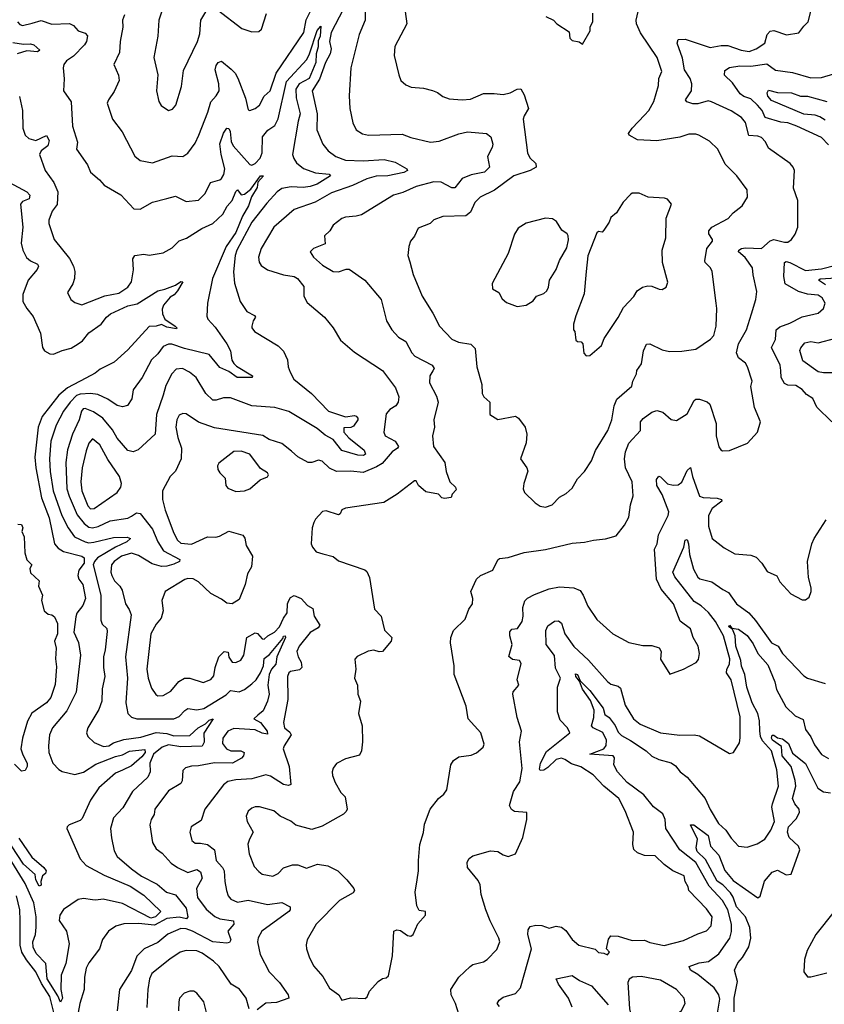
# Model space of a CAD drawing. Extents: x 1268547 to 1425625, y 515768 to 616754.
# Tile 419 of 507: x 1364744 to 1369290, y 593561 to 599128. Entities that reach past the tile are written whole.
import ezdxf

# ---------------------------------------------------------------- set-up
doc = ezdxf.new("R2010")
doc.units = 0

msp = doc.modelspace()

# ---------------------------------------------------------------- linework, layer by layer
at = {"layer": '0CON10XD'}
for points in [[(1366606.6, 598696.6), (1366609.4, 598625), (1366625.6, 598545), (1366646, 598505), (1366682, 598482), (1366715, 598475.6), (1366905, 598480), (1366955, 598460.9), (1367065, 598435.6), (1367115, 598440.4), (1367225, 598482.9), (1367275, 598494.5), (1367382.5, 598485), (1367405.3, 598465.3), (1367416.7, 598423.3), (1367413.8, 598405), (1367387.9, 598355), (1367398.5, 598295), (1367370.8, 598265), (1367295, 598250), (1367245, 598229.6), (1367203.1, 598176.9), (1367185, 598177.7), (1367125, 598209.6), (1367085, 598210.9), (1366985, 598184.5), (1366909.8, 598150.2), (1366856.2, 598135), (1366675, 598024.6), (1366645, 598016.2), (1366585, 598011.5), (1366565, 598003.3), (1366514.6, 597965.4), (1366496.7, 597933.3), (1366466.7, 597905), (1366470, 597860), (1366405, 597834.4), (1366384.6, 597815), (1366404, 597785), (1366455, 597740.8), (1366515, 597704.4), (1366545, 597702.5), (1366588.3, 597718.3), (1366605, 597717.5), (1366695, 597654.3), (1366785.8, 597545.8), (1366816.7, 597425), (1366847.1, 597375), (1366885, 597332), (1366925, 597307.5), (1366958.9, 597245), (1366976.7, 597225), (1367074.5, 597175), (1367086, 597155), (1367078.3, 597141.7), (1367062.2, 597115), (1367059.4, 597075), (1367098.9, 596998.9), (1367107.8, 596965), (1367084.2, 596865.8), (1367087.1, 596825), (1367077.1, 596775), (1367081.9, 596715), (1367146, 596625), (1367153.9, 596573.9), (1367174.3, 596514.3), (1367206.7, 596485), (1367210.7, 596469.3), (1367187.5, 596445), (1367183, 596427), (1367145, 596420.6), (1367130, 596425), (1367110, 596445), (1367038.1, 596458.1), (1366997.5, 596495), (1366985, 596520), (1366975, 596520), (1366877.5, 596445), (1366800.9, 596399.1), (1366585, 596366.9), (1366565, 596356.2), (1366555, 596333.3), (1366545, 596329.2), (1366475, 596350.5), (1366455, 596347.1), (1366415, 596303.3), (1366405.8, 596285), (1366396.9, 596255), (1366390.8, 596165), (1366398, 596145), (1366419.7, 596119.7), (1366457.4, 596107.4), (1366515, 596092.9), (1366545, 596068.6), (1366695, 596016.7), (1366705, 596007.5), (1366720.8, 595975), (1366749.2, 595795), (1366785.7, 595755.7), (1366805, 595676.2), (1366847.5, 595635), (1366842.5, 595615), (1366795, 595556.2), (1366775, 595554), (1366745, 595564.2), (1366712.5, 595557.5), (1366651.7, 595528.3), (1366638.3, 595511.7), (1366643.8, 595455), (1366636, 595405), (1366652.5, 595365), (1366654.2, 595315), (1366670, 595275), (1366658, 595205), (1366679.2, 595135), (1366682, 595045), (1366676.1, 594993.9), (1366665, 594970), (1366585, 594948), (1366535, 594922), (1366515, 594896.7), (1366509.2, 594875), (1366510.8, 594855), (1366527.5, 594815), (1366559.5, 594759.5), (1366583.8, 594735), (1366594, 594665), (1366589.5, 594650.5), (1366574.2, 594635.8), (1366452.4, 594567.6), (1366395, 594550), (1366305, 594573.8), (1366275.9, 594595.9), (1366215, 594624), (1366180, 594655), (1366098.3, 594678.3), (1366075, 594678.1), (1366055, 594670), (1366035, 594653.8), (1366022.9, 594625), (1366028.6, 594595), (1366064.2, 594535), (1366041.9, 594495), (1366033.6, 594466.4), (1366041.2, 594411.2), (1366069.8, 594339.8), (1366095, 594311.4), (1366115, 594297.1), (1366175, 594285.6), (1366205, 594301.1), (1366235, 594332.2), (1366285, 594350.5), (1366315, 594350), (1366365, 594330), (1366426.1, 594353.9), (1366485, 594344.6), (1366542.2, 594315), (1366593.1, 594265), (1366632.5, 594215), (1366635.9, 594204.1), (1366628.8, 594191.2), (1366551.7, 594148.3), (1366419.4, 594015), (1366368.1, 593925), (1366362.6, 593897.4), (1366365.6, 593874.4), (1366379.1, 593829.1), (1366405, 593779.2), (1366457.5, 593717.5), (1366495, 593651.8), (1366548, 593615), (1366564.2, 593584.2), (1366615, 593596.9), (1366696.1, 593593.9), (1366707, 593603), (1366720, 593635), (1366770.3, 593689.7), (1366795, 593706.2), (1366815, 593710), (1366827.7, 593722.3), (1366851.4, 593835), (1366857.5, 593975), (1366875, 593982), (1366895, 593978.9), (1366935, 593950.6), (1366955, 593945.8), (1366966.9, 593955), (1366993.6, 594016.4), (1367036.7, 594065), (1367036.4, 594086.4), (1367001.7, 594091.7), (1366987.3, 594117.3), (1366979.2, 594195), (1366989.2, 594265), (1366998.1, 594315), (1366997.1, 594375), (1367005.7, 594464.3), (1367025, 594532.5), (1367031.1, 594578.9), (1367064, 594665), (1367110, 594725), (1367141.2, 594748.8), (1367156.8, 594773.2), (1367180, 594915), (1367195, 594938.8), (1367225, 594960), (1367295, 594968.8), (1367325, 594982), (1367362, 595015), (1367368.9, 595031.1), (1367348.9, 595095), (1367278.6, 595175), (1367266.4, 595246.4), (1367199.2, 595425), (1367198.8, 595475), (1367178.1, 595605), (1367180.6, 595635), (1367195.7, 595674.3), (1367260.8, 595739.2), (1367281.1, 595795), (1367303.1, 595825), (1367304.5, 595854.5), (1367294.1, 595895.9), (1367326, 595964), (1367347.5, 595985), (1367416.7, 596015), (1367445.8, 596074.2), (1367455, 596080.8), (1367505, 596086.5), (1367595, 596114.7), (1367715, 596132.5), (1367865, 596168.5), (1367935, 596173.1), (1367985.8, 596185.8), (1368055, 596192), (1368115, 596210), (1368160.7, 596269.3), (1368185.4, 596314.6), (1368195.8, 596385.8), (1368210.5, 596435), (1368204.7, 596515), (1368166.8, 596595), (1368162.3, 596645), (1368166.7, 596685), (1368185, 596733.1), (1368252.2, 596805), (1368252.2, 596855), (1368267.6, 596872.4), (1368315, 596909.5), (1368345, 596918.6), (1368378.6, 596908.6), (1368425, 596868), (1368455, 596861.2), (1368515, 596898.6), (1368555, 596974.3), (1368565, 596982.5), (1368585, 596982.9), (1368627.9, 596967.9), (1368643.6, 596953.6), (1368679.1, 596845), (1368679.5, 596775), (1368695, 596712.5), (1368705, 596696.7), (1368715, 596691.2), (1368755, 596692), (1368855.9, 596734.1), (1368912.5, 596795), (1368930, 596855), (1368896.7, 596935), (1368875.9, 597054.1), (1368882, 597085), (1368856.4, 597165), (1368845, 597185.6), (1368806, 597216), (1368793.9, 597245), (1368806.2, 597295), (1368850.5, 597375), (1368878.5, 597465), (1368904.4, 597545), (1368909.4, 597590.6), (1368887.8, 597685), (1368885.6, 597725), (1368843.3, 597783.2), (1368806.2, 597815), (1368806.7, 597825), (1368822.5, 597835), (1368845, 597838.5), (1368935, 597834.8), (1368985, 597877.1), (1369005, 597884.6), (1369065, 597869.6), (1369085, 597870.6), (1369104.2, 597885), (1369125.4, 597914.6), (1369140, 597955), (1369140.5, 598105), (1369115.6, 598175), (1369121.1, 598275), (1369114.4, 598295), (1369097.5, 598315), (1368975, 598400.8), (1368957.9, 598437.9), (1368935, 598462.3), (1368915, 598469.7), (1368863.8, 598473.8), (1368845, 598546), (1368823.1, 598575), (1368765, 598612.1), (1368652.7, 598662.7), (1368635, 598669.6), (1368575, 598652.8), (1368548.3, 598651.7), (1368514.2, 598664.2), (1368506.8, 598675), (1368539.1, 598725), (1368542.8, 598765), (1368533.2, 598795), (1368499.6, 598845), (1368489.5, 598909.5), (1368459.4, 598995), (1368463.8, 599015), (1368505, 599018.2), (1368645, 598971.5), (1368707.4, 598982.6), (1368745, 598981.8), (1368820, 598955), (1368865, 598947.9), (1368905, 598963.3), (1368954.4, 598995), (1368968.2, 599045), (1368985, 599063.5), (1369006, 599066), (1369076.9, 599043.1), (1369147, 599053), (1369175, 599092), (1369200, 599115), (1369229.6, 599235)], [(1365336.2, 599155), (1365325.4, 599125), (1365326.8, 599085), (1365312.5, 599005), (1365308, 598942), (1365275.8, 598875), (1365301.9, 598815), (1365305.6, 598785), (1365278.3, 598721.7), (1365245.6, 598675), (1365239.2, 598655), (1365269.4, 598565), (1365323.1, 598493.1), (1365395, 598356), (1365425, 598331.4), (1365495, 598319.4), (1365605, 598358.6), (1365665, 598354.3), (1365695, 598374), (1365735, 598430), (1365756.5, 598475), (1365807.9, 598605), (1365825, 598664.2), (1365855, 598696.7), (1365870.3, 598725), (1365869.7, 598765), (1365848.5, 598845), (1365855, 598868), (1365865, 598885.8), (1365885, 598894.2), (1365938.6, 598848.6), (1365961.8, 598825), (1365976.5, 598796.5), (1366020.8, 598685), (1366035, 598618.8), (1366045, 598614.4), (1366073.8, 598625), (1366099.2, 598645), (1366125.4, 598694.6), (1366158.5, 598725), (1366194, 598825), (1366348.9, 599055), (1366363.4, 599126.6), (1366385, 599171.4)], [(1366571.5, 599185), (1366503.2, 599055), (1366494.8, 599005), (1366503.4, 598963.4), (1366498.9, 598935), (1366472.3, 598885), (1366437.9, 598792.1), (1366396.7, 598725), (1366425.5, 598595), (1366423.6, 598505), (1366456.7, 598425), (1366486.5, 598386.5), (1366530.8, 598355), (1366585, 598333.2), (1366685, 598329.4), (1366802.8, 598337.2), (1366865, 598322.2), (1366931.2, 598285), (1366935, 598274.3), (1366915, 598264), (1366825, 598245.7), (1366757.5, 598242.5), (1366705, 598228.6), (1366625, 598191.3), (1366505, 598148.7), (1366413.8, 598096.2), (1366295, 598055.4), (1366180.4, 597955), (1366109.1, 597835), (1366094.4, 597785), (1366097.4, 597757.4), (1366108.3, 597738.3), (1366145, 597713.5), (1366235, 597685.6), (1366295, 597676), (1366313.9, 597663.9), (1366350, 597620), (1366350, 597565), (1366368.1, 597528.1), (1366466.7, 597446.7), (1366515, 597386.2), (1366556.4, 597316.4), (1366635, 597248), (1366795, 597144.5), (1366867, 597047), (1366885.7, 596995), (1366883.3, 596965), (1366870, 596945), (1366835, 596924.3), (1366815, 596900), (1366801.2, 596795), (1366808.6, 596775), (1366865, 596744.6), (1366885.3, 596715), (1366879.6, 596705), (1366849.3, 596685), (1366792.1, 596617.9), (1366761.1, 596598.9), (1366685, 596568.7), (1366614.6, 596575.4), (1366535, 596573.1), (1366495, 596591.8), (1366452.6, 596632.6), (1366432.1, 596637.9), (1366395, 596624.4), (1366375, 596624.5), (1366315, 596656.9), (1366279.2, 596689.2), (1366225, 596732.2), (1366154, 596755), (1366117.5, 596777.5), (1365845, 596819.5), (1365755, 596852.7), (1365685, 596900), (1365665, 596901.9), (1365645, 596891.4), (1365631.8, 596865), (1365627.3, 596825), (1365638.5, 596765), (1365658.2, 596705), (1365656.5, 596645), (1365624.2, 596575), (1365594.4, 596545), (1365551.9, 596465), (1365550.4, 596415), (1365565.3, 596355.3), (1365614.6, 596225), (1365635, 596184.3), (1365655, 596167.5), (1365715, 596161.8), (1365805, 596203.8), (1365852.1, 596202.1), (1365873, 596207), (1365925, 596236.9), (1366004.1, 596214.1), (1366015.7, 596195.7), (1366022.9, 596155), (1366059.2, 596095), (1366053.1, 596035), (1366030.8, 595995), (1366018, 595935), (1365985, 595850), (1365944.5, 595825.5), (1365915, 595828.2), (1365885, 595852.2), (1365825, 595883.1), (1365755, 595948.9), (1365725, 595967.5), (1365695, 595968.5), (1365677.6, 595962.4), (1365565.7, 595895), (1365547.5, 595845), (1365553.9, 595786.1), (1365544.4, 595745), (1365515, 595710), (1365484.6, 595655), (1365461.6, 595455), (1365469.7, 595405), (1365488.9, 595348.9), (1365513, 595313), (1365525.5, 595305.5), (1365555, 595306.5), (1365598.4, 595331.6), (1365643.8, 595386.2), (1365675, 595405.6), (1365705, 595405.5), (1365780.6, 595380.6), (1365825, 595397.5), (1365841.9, 595418.1), (1365848.7, 595465), (1365869.8, 595525), (1365898.9, 595555), (1365921.5, 595551.5), (1365925, 595524.4), (1365945, 595494.7), (1365965, 595492.7), (1365992.9, 595507.1), (1366011.2, 595535), (1366028.1, 595635), (1366075, 595660.7), (1366087.3, 595657.3), (1366115, 595627.8), (1366125, 595625.4), (1366146.9, 595645), (1366184.5, 595665), (1366211.5, 595695), (1366233.8, 595745), (1366255.5, 595775), (1366256.9, 595825), (1366264.3, 595845), (1366275, 595862), (1366295, 595872), (1366335, 595855.7), (1366370.8, 595815), (1366399.6, 595799.6), (1366407.3, 595755), (1366440, 595705), (1366429.8, 595690.2), (1366385, 595662.9), (1366323.3, 595585), (1366309.5, 595555), (1366318.2, 595525), (1366334.7, 595494.7), (1366337.8, 595465), (1366325, 595452.1), (1366275, 595442.5), (1366265.5, 595435), (1366257.9, 595415), (1366260, 595285), (1366234.4, 595155), (1366240, 595125), (1366270, 595100), (1366278.8, 595085), (1366237.6, 595022.4), (1366233.6, 595006.4), (1366266.2, 594905), (1366275.5, 594804.5), (1366262.2, 594797.8), (1366235, 594802.9), (1366160.6, 594850.6), (1366135, 594858.1), (1366055, 594835.3), (1365965, 594830.4), (1365919.5, 594820.5), (1365895, 594801.9), (1365790, 594665), (1365770.2, 594599.8), (1365713.5, 594565), (1365705.5, 594535), (1365717.6, 594487.6), (1365735, 594471.4), (1365765, 594472.5), (1365805, 594465.5), (1365844.7, 594434.7), (1365853.7, 594373.7), (1365890, 594335), (1365900, 594315), (1365903.1, 594255), (1365913.1, 594205), (1365921.4, 594175), (1365937.1, 594155), (1365975, 594138.9), (1366035, 594150), (1366144.2, 594125.8), (1366225, 594136.4), (1366272.9, 594112.9), (1366271.9, 594095), (1366264.4, 594085), (1366111.9, 593975), (1366092.2, 593937.8), (1366088.5, 593915), (1366102.5, 593842.5), (1366154.1, 593744.1), (1366212.5, 593685), (1366261.4, 593615), (1366264, 593595), (1366195, 593570.4), (1366135, 593566.7), (1366085, 593529.4)], [(1365556.4, 599203.6), (1365530, 599125), (1365525.5, 599035), (1365502.5, 598915), (1365525.6, 598815.6), (1365516.9, 598725), (1365530.8, 598665), (1365543.4, 598643.4), (1365585, 598614.4), (1365608.3, 598621.7), (1365625.7, 598645), (1365659.1, 598750.9), (1365669.7, 598840.3), (1365749.4, 599005), (1365761.3, 599048.7), (1365768.5, 599125), (1365795, 599172.9)], [(1365862.7, 599182.7), (1365998.7, 599078.7), (1366055, 599058.8), (1366095, 599061.2), (1366110, 599075), (1366137.8, 599162.2)], [(1366695.5, 599175), (1366695.3, 599124.7), (1366662.3, 599045), (1366614.6, 598855), (1366606.6, 598696.6)], [(1366922, 599175), (1366930.8, 599105), (1366863, 598977), (1366859.4, 598925), (1366885.8, 598815.8), (1366898, 598785), (1366925, 598758.8), (1366955.8, 598745.8), (1367025, 598740), (1367077, 598727), (1367105, 598716), (1367135, 598694), (1367170.9, 598680.9), (1367245, 598674.4), (1367291.3, 598678.7), (1367365, 598710), (1367425, 598710.8), (1367475, 598704.2), (1367515, 598714.2), (1367555, 598736), (1367575, 598736.7), (1367595, 598703.3), (1367618.6, 598625), (1367594.4, 598585), (1367589.6, 598565), (1367613.1, 598375), (1367627.1, 598347.1), (1367660.8, 598315), (1367662, 598295), (1367628.8, 598275), (1367535.8, 598245), (1367426.8, 598163.2), (1367345, 598124.3), (1367315.4, 598094.6), (1367291.2, 598038.8), (1367265, 598018), (1367135, 598015.7), (1367084.5, 597995.5), (1367063.3, 597975), (1366995, 597948.6), (1366975, 597903.3), (1366952, 597875), (1366942.5, 597845), (1366937.5, 597795), (1366948.9, 597758.9), (1366967.6, 597687.6), (1367018.1, 597565), (1367078.6, 597468.6), (1367115.8, 597395), (1367185, 597321.2), (1367224.3, 597304.3), (1367293.2, 597293.2), (1367318.2, 597268.2), (1367327.5, 597165), (1367355.6, 597065), (1367358.1, 597015), (1367365.8, 596995), (1367400, 596965), (1367400, 596895), (1367445, 596866.7), (1367545, 596885.6), (1367561.9, 596875), (1367599.4, 596825), (1367608.9, 596785), (1367605.6, 596735), (1367574.4, 596645), (1367610, 596595), (1367616, 596575), (1367592.1, 596505), (1367588.5, 596475), (1367595.7, 596455), (1367655.8, 596395.8), (1367685, 596376.7), (1367715, 596371.2), (1367753.3, 596385), (1367795, 596428), (1367831.7, 596448.3), (1367865, 596480), (1367895, 596531.2), (1367935, 596573.8), (1367975.5, 596634.5), (1367998.1, 596691.9), (1368066.9, 596805), (1368090, 596865), (1368103.2, 596945), (1368117.4, 596982.6), (1368203.6, 597056.4), (1368208.1, 597085), (1368228.6, 597125), (1368231.1, 597145), (1368257.1, 597182.9), (1368268.5, 597255), (1368285, 597293.8), (1368305, 597295.6), (1368375, 597261.5), (1368415, 597252.2), (1368485, 597252.9), (1368564.4, 597265.6), (1368648.3, 597321.7), (1368666.9, 597343.1), (1368679.3, 597395), (1368683.6, 597495), (1368678.9, 597525), (1368656.7, 597705), (1368646.9, 597725), (1368616.7, 597755), (1368614.6, 597765), (1368627.3, 597835), (1368658.1, 597875), (1368659.4, 597885), (1368637.6, 597917.6), (1368637.3, 597935), (1368655, 597955.5), (1368746.8, 598003.2), (1368775, 598036), (1368826.7, 598075), (1368855.8, 598124.2), (1368853.8, 598165), (1368795.7, 598245), (1368730.4, 598310.4), (1368688.9, 598395), (1368641.2, 598441.2), (1368581.2, 598475), (1368565, 598481.1), (1368525, 598480), (1368475, 598462.9), (1368345, 598443.1), (1368235, 598448.6), (1368187.5, 598475), (1368183.3, 598485), (1368204, 598515), (1368275, 598587.8), (1368299.1, 598615), (1368327.5, 598665), (1368354.4, 598755), (1368356.2, 598795), (1368372, 598835), (1368346.4, 598915), (1368252.7, 599052.7), (1368229.5, 599105), (1368227.3, 599125), (1368238.2, 599175)], [(1367716.7, 599146.7), (1367760, 599125), (1367780, 599105), (1367849.5, 599059.5), (1367853, 599023), (1367865, 599010), (1367905, 599002.5), (1367925, 598990), (1367967.5, 599065), (1367967.5, 599085), (1367983, 599117), (1367983.3, 599165)], [(1364731.8, 599115), (1364745, 599100.5), (1364760, 599095), (1364815, 599107.9), (1364865, 599122.5), (1364925, 599102.2), (1365025, 599106.1), (1365048.6, 599095), (1365075, 599064.4), (1365115, 599051.9), (1365126.4, 599036.4), (1365120.8, 599005), (1365109.6, 598985), (1365047.5, 598922.5), (1365009.5, 598895), (1364994.5, 598875), (1364988.9, 598855), (1364995.8, 598794.2), (1364990.8, 598725), (1365034.3, 598664.3), (1365041.9, 598525), (1365070.4, 598435), (1365065.5, 598395), (1365127, 598307), (1365144.2, 598265), (1365195, 598223.1), (1365222.1, 598192.1), (1365315, 598137.1), (1365388.7, 598058.7), (1365425, 598056.9), (1365495, 598096.7), (1365575, 598116), (1365625, 598130), (1365685, 598100), (1365755, 598107.8), (1365791.9, 598145), (1365823.1, 598206.9), (1365875, 598221.9), (1365885, 598230), (1365897.8, 598252.2), (1365902.8, 598285), (1365882, 598365), (1365874.3, 598425.7), (1365895, 598485.6), (1365915, 598514.2), (1365925, 598512.5), (1365933.6, 598495), (1365939.4, 598439.4), (1365950.4, 598415), (1366045, 598308.5), (1366055, 598304.6), (1366075, 598315.5), (1366102, 598345), (1366114.7, 598375), (1366115.4, 598465), (1366146.7, 598503.2), (1366185, 598529.6), (1366205, 598567.5), (1366252.4, 598777.6), (1366366.5, 598903.5), (1366381.6, 598935)], [(1366381.6, 598935), (1366425, 599066.4), (1366445, 599090.6), (1366442.6, 599035), (1366431.4, 599008.6), (1366430.3, 598975), (1366418.8, 598935), (1366417.4, 598885), (1366379.2, 598795), (1366323.3, 598765), (1366304.1, 598735.9), (1366306.1, 598686.1), (1366329.5, 598595), (1366317, 598555), (1366285.3, 598365), (1366292.2, 598342.2), (1366308.5, 598318.5), (1366347.3, 598287.3), (1366415, 598261.1), (1366493.3, 598255), (1366499.4, 598245), (1366425, 598198.4), (1366385, 598185.1), (1366345, 598179.5), (1366277.5, 598182.5), (1366226.1, 598173.9), (1366199.6, 598155), (1366140.2, 598089.8), (1366055, 597982.3), (1365971.9, 597825), (1365961.9, 597795), (1365952.3, 597702.3), (1365957.8, 597637.8), (1365990, 597535), (1366028.1, 597478.1), (1366070.8, 597455), (1366076.5, 597446.5), (1366063.1, 597425), (1366056, 597395), (1366056, 597385), (1366070, 597365), (1366205, 597284.2), (1366233.8, 597253.8), (1366256.9, 597205), (1366261.2, 597165), (1366271.8, 597135), (1366293.8, 597095), (1366392.1, 597015), (1366488.5, 596915), (1366585, 596883.2), (1366635, 596889.7), (1366646.2, 596886.2), (1366655.5, 596875.5), (1366655.6, 596865), (1366630.3, 596829.7), (1366615, 596822.6), (1366575, 596819.4), (1366574.7, 596795), (1366603, 596763), (1366690.7, 596695), (1366698.1, 596671.9), (1366686.1, 596663.9), (1366655, 596666.1), (1366565, 596692.1), (1366515, 596753.5), (1366469.4, 596779.4), (1366425, 596815.9), (1366265, 596912.1), (1366185, 596936.2), (1366055, 596944.7), (1365935, 596990), (1365895, 596989.1), (1365855, 596976.9), (1365835, 596977.5), (1365795.3, 597015), (1365741.9, 597105), (1365704.3, 597135), (1365663.5, 597156.5), (1365628.8, 597151.2), (1365604.6, 597125), (1365569.6, 597060.4), (1365554.6, 597005), (1365517.1, 596895), (1365509.2, 596785), (1365413.4, 596696.6), (1365385, 596684.3), (1365355, 596692.2), (1365295, 596762.1), (1365268.9, 596808.9), (1365214.8, 596874.8), (1365161.3, 596911.3), (1365115, 596930), (1365102.5, 596927.5), (1365092.5, 596915), (1365080.6, 596865), (1365041.9, 596785), (1365013.5, 596696.5), (1365005.2, 596624.8), (1365010.6, 596475), (1365023.1, 596433.1), (1365069.2, 596329.2), (1365108.6, 596278.6), (1365135, 596258.6), (1365155, 596255.2), (1365186.7, 596263.3), (1365255, 596294.1), (1365355, 596310.5), (1365375, 596320.5), (1365405, 596340), (1365425.8, 596335.7), (1365495, 596247.1), (1365524.8, 596175), (1365556.2, 596125), (1365648.8, 596075), (1365648, 596065), (1365615, 596049.6), (1365575, 596037.5), (1365545, 596035.7), (1365492.3, 596052.3), (1365415, 596099.4), (1365375, 596111.2), (1365320, 596095), (1365278.2, 596065), (1365262.9, 596045), (1365259.4, 596005), (1365264.2, 595985), (1365280, 595955), (1365310, 595925), (1365322.9, 595902.9), (1365341.8, 595825), (1365363.1, 595793.1), (1365373.4, 595763.4), (1365342.8, 595525), (1365352.7, 595405), (1365344.7, 595265), (1365355.6, 595205), (1365375, 595184.5), (1365405.9, 595175.9), (1365615, 595174.7), (1365645, 595187.7), (1365677.6, 595222.4), (1365695, 595232.7), (1365745, 595225.4), (1365785, 595232.7), (1365909.9, 595310.1), (1365935, 595334.4), (1365985, 595327.5), (1366015, 595341.1), (1366055, 595372.2), (1366079.4, 595395), (1366105.6, 595435), (1366121.1, 595475), (1366125, 595516.5), (1366155, 595538.5), (1366230.2, 595629.8), (1366235, 595643.3), (1366244.1, 595644.1), (1366246.2, 595635), (1366197.9, 595525), (1366192, 595485), (1366167.1, 595455), (1366152.8, 595425), (1366146.2, 595366.2), (1366153.7, 595315), (1366144.9, 595275), (1366118.9, 595221.1), (1366090.3, 595195), (1366067.9, 595175), (1366105, 595154.8), (1366142.9, 595105), (1366145, 595088.9), (1366115, 595093.8), (1366075, 595113.8), (1365955, 595120.2), (1365920, 595105), (1365892.5, 595065), (1365889.5, 595035), (1365913.6, 595005), (1365937.5, 594995), (1365993.3, 594993.3), (1366011.8, 594985), (1366008.4, 594965), (1365997.3, 594952.7), (1365946.3, 594923.7), (1365844.2, 594925.8), (1365755, 594908.9), (1365715, 594908.2), (1365681.7, 594898.3), (1365665, 594882.5), (1365662.2, 594825), (1365655, 594809.2), (1365585, 594768.9), (1365508.1, 594665), (1365504.4, 594635), (1365487.6, 594605), (1365480.4, 594575), (1365494, 594475), (1365515, 594440.4), (1365549.6, 594415), (1365599.4, 594359.4), (1365635.8, 594334.2), (1365695, 594306.7), (1365745, 594324.1), (1365765, 594310), (1365775.3, 594275), (1365743.7, 594216.3), (1365748, 594165), (1365798.7, 594098.7), (1365846.9, 594056.9), (1365874.4, 594044.4), (1365952.9, 594032.9), (1365953.6, 594015), (1365919.4, 593975), (1365937.8, 593925), (1365928.7, 593911.3), (1365915, 593906.5), (1365835.3, 593914.7), (1365720.4, 593975), (1365685, 593987.7), (1365655, 593990.4), (1365581.7, 593958.2), (1365525, 593911.3), (1365448.1, 593875), (1365406.3, 593833.7), (1365375, 593753.1), (1365307.5, 593645), (1365295.6, 593525)], [(1364705, 598998.6), (1364765, 598989.8), (1364805, 598991.5), (1364824, 598985), (1364858, 598955), (1364845, 598946.2), (1364785, 598952.3), (1364730, 598935)], [(1369315, 598420), (1369275, 598462.2), (1369135, 598525.3), (1369085, 598545.4), (1369045, 598547.6), (1368955.5, 598575.5), (1368938.9, 598615), (1368913.8, 598645), (1368875, 598679.6), (1368835, 598693.9), (1368815, 598708.2), (1368770.9, 598770.9), (1368726.9, 598815), (1368728.8, 598841.2), (1368755, 598857.3), (1368813.5, 598866.5), (1368875, 598864.8), (1368965, 598878.5), (1369015, 598842.7), (1369111.5, 598828.5), (1369215, 598799.6), (1369275, 598800.9), (1369345, 598821.4)], [(1369295, 598559.1), (1369265, 598578.8), (1369237.9, 598587.9), (1369175, 598594.3), (1368991.2, 598671.2), (1368970.8, 598695), (1368968.2, 598715), (1368975, 598730), (1369026, 598716), (1369105, 598714.8), (1369155, 598696.2), (1369195, 598695.3), (1369305, 598664.8)], [(1364743.6, 598693.6), (1364759.2, 598615), (1364762.1, 598515), (1364775.2, 598475.2), (1364795, 598456.1), (1364835, 598444.1), (1364895, 598473.1), (1364910.9, 598445), (1364902.9, 598415), (1364865, 598385.5), (1364855.6, 598365), (1364888.6, 598275), (1364937.6, 598207.6), (1364960.2, 598155), (1364956.2, 598083.8), (1364928.5, 598045), (1364908.8, 597995), (1364908.5, 597975), (1364938.9, 597885), (1365025, 597778.1), (1365048.9, 597735), (1365055.4, 597705), (1365054.3, 597665), (1365044.2, 597635), (1365013.8, 597585), (1365034, 597545), (1365055, 597528), (1365096.1, 597516.1), (1365225, 597566.7), (1365305, 597581.9), (1365355, 597615.6), (1365376.7, 597645), (1365386.8, 597713.2), (1365382.9, 597775), (1365395, 597793.8), (1365445, 597802), (1365475, 597796), (1365555, 597809.4), (1365605, 597837.1), (1365645, 597877.5), (1365687, 597893), (1365772.5, 597947.5), (1365834.6, 597975), (1365892.5, 598027.5), (1365915.5, 598074.5), (1365944.5, 598105.5), (1365965, 598156.9), (1365975, 598165.7), (1365995, 598137.3), (1366015, 598142.1), (1366050.3, 598169.7), (1366105, 598245.7), (1366121.4, 598245), (1366090.5, 598209.5), (1366085, 598180), (1366054.5, 598125.5), (1366037.8, 598075), (1366003.5, 598016.5), (1365965.4, 597925), (1365910.6, 597845), (1365833, 597665), (1365805.5, 597525), (1365800.9, 597450.9), (1365806.7, 597435), (1365849.2, 597389.1), (1365914.6, 597295), (1365934.6, 597255), (1365943.2, 597203.2), (1365953.8, 597183.8), (1365969, 597169), (1366060, 597115), (1366057.5, 597105), (1365973.8, 597105), (1365925, 597139.2), (1365875, 597161.5), (1365814.3, 597235), (1365675, 597268), (1365604.3, 597294.3), (1365585, 597293.8), (1365555, 597280.3), (1365525, 597239.1), (1365489.1, 597205), (1365435.7, 597104.3), (1365385.7, 597035), (1365377.1, 596985), (1365353.6, 596946.4), (1365325, 596939.4), (1365295, 596947.1), (1365241.8, 596981.8), (1365185, 597008.4), (1365145, 597013.9), (1365085, 597011.5), (1365065, 597003.2), (1365029.3, 596965), (1364992.2, 596915), (1364950.3, 596835), (1364919.6, 596745), (1364912.5, 596645), (1364915.8, 596574.2), (1364933.7, 596465), (1364983, 596325), (1365017.5, 596255), (1365054.4, 596204.4), (1365113.8, 596176.2), (1365135, 596170.2), (1365163, 596173), (1365275, 596199.4), (1365352.2, 596202.3), (1365370.8, 596195), (1365348.9, 596175), (1365285, 596145.1), (1365184.2, 596085), (1365166.7, 596065), (1365159.8, 596045), (1365202.6, 595875), (1365202.3, 595732.3), (1365210.4, 595710.4), (1365236.4, 595685), (1365238.6, 595668.6), (1365227.8, 595565), (1365217.3, 595525), (1365217.5, 595465), (1365225.3, 595415), (1365210.7, 595345), (1365208.5, 595275), (1365192, 595228), (1365129.2, 595125), (1365121.8, 595095), (1365130, 595075), (1365165, 595041.9), (1365218.6, 595018.6), (1365247.7, 595022.3), (1365275, 595038.9), (1365331.7, 595058.3), (1365428.5, 595071.5), (1365515, 595097), (1365575, 595092), (1365615, 595079.6), (1365705, 595080.3), (1365752.1, 595125), (1365793.1, 595146.9), (1365815, 595166.9), (1365837.5, 595175), (1365785.3, 595094.7), (1365786.1, 595043.9), (1365775, 595020.8), (1365655, 595016.8), (1365585, 595027.8), (1365549.6, 595015), (1365500.4, 594975), (1365479.7, 594925), (1365481.8, 594875), (1365467.8, 594845), (1365381.1, 594765), (1365327.2, 594672.8), (1365274.4, 594615), (1365257.1, 594555), (1365262, 594502), (1365278.3, 594428.3), (1365295, 594396.4), (1365375, 594326.4), (1365432.5, 594285), (1365520.3, 594240.3), (1365573.1, 594195), (1365625, 594179.4), (1365684.1, 594105), (1365694.4, 594055), (1365685.9, 594044.1), (1365645, 594053.5), (1365575, 594045.8), (1365505, 594009.2), (1365415, 594018.4), (1365333.1, 594016.9), (1365287.9, 594002.1), (1365245.9, 593974.1), (1365212.6, 593927.4), (1365195, 593873.8), (1365135, 593796.2), (1365120.5, 593765), (1365110.4, 593715), (1365109.1, 593645), (1365084.2, 593565.8), (1365068.4, 593485)], [(1364686.9, 598206.9), (1364784, 598155), (1364800.8, 598135), (1364797.1, 598115), (1364760.4, 598099.6), (1364748.1, 598085), (1364761.3, 597955), (1364752.5, 597865), (1364762.1, 597825), (1364783.4, 597783.4), (1364804.4, 597764.4), (1364844.3, 597745), (1364850, 597735), (1364842.5, 597715), (1364792.9, 597655), (1364761.1, 597575), (1364761.9, 597535), (1364784.3, 597494.3), (1364819.5, 597449.5), (1364861.5, 597355), (1364872.5, 597275), (1364884, 597255), (1364915, 597239.4), (1364935, 597236.9), (1364985, 597258.2), (1365035, 597270.5), (1365075, 597294.8), (1365098.7, 597311.3), (1365135, 597358), (1365205, 597406.4), (1365235, 597446.8), (1365256.9, 597465), (1365355, 597510.9), (1365407.8, 597522.2), (1365525, 597595.6), (1365565, 597604), (1365625, 597627.1), (1365655, 597648), (1365666.2, 597646.2), (1365635.4, 597594.6), (1365616.8, 597573.2), (1365595, 597560), (1365556.7, 597513.3), (1365549.4, 597490.6), (1365551.5, 597465), (1365564.5, 597434.5), (1365622, 597395), (1365632.5, 597385), (1365630, 597380), (1365575, 597389.6), (1365545, 597404.2), (1365515, 597394.5), (1365476, 597394), (1365355, 597261.9), (1365278.5, 597191.5), (1365198.8, 597151.2), (1365171.4, 597128.6), (1365118.8, 597101.2), (1365015, 597046.4), (1364965, 597005.7), (1364871.2, 596885), (1364848.4, 596825), (1364830, 596655), (1364834.8, 596595), (1364868.3, 596425), (1364911.1, 596311.1), (1364941.4, 596165), (1364960.8, 596140.8), (1364990.9, 596120.9), (1365095.3, 596095.3), (1365108.8, 596085), (1365107.6, 596055), (1365079.2, 596015), (1365072.5, 595985), (1365077.9, 595965), (1365100.3, 595935), (1365115.8, 595855), (1365100.9, 595815), (1365067.8, 595772.2), (1365060.9, 595750.9), (1365049.3, 595665), (1365077.2, 595607.2), (1365088.4, 595535), (1365064, 595325), (1365009.8, 595220.2), (1364929.2, 595125), (1364913.1, 595085), (1364906.8, 595023.2), (1364909.4, 594985), (1364931.9, 594925), (1364965, 594888.5), (1364985, 594877.7), (1365055, 594860.4), (1365105, 594874.3), (1365175, 594918.6), (1365285, 594961.5), (1365325, 594970.7), (1365365, 594992.9), (1365452.1, 595002.1), (1365452.2, 594985), (1365435, 594960), (1365375, 594909.5), (1365324.4, 594885), (1365285, 594868.6), (1365190.5, 594785), (1365144.1, 594715.9), (1365097.7, 594612.3), (1365085, 594601.2), (1365023.8, 594575), (1365012, 594565), (1365011.4, 594555), (1365085, 594383.1), (1365119.6, 594345), (1365221.8, 594291.8), (1365368.5, 594228.5), (1365445, 594177.2), (1365541.8, 594085), (1365512.1, 594055), (1365485, 594048.7), (1365325, 594131), (1365215, 594156.2), (1365175, 594149.6), (1365155, 594152.3), (1365105, 594158.8), (1365075, 594153.5), (1364992, 594098), (1364971.3, 594065), (1364966.4, 594035), (1365009.2, 593975), (1365023.9, 593903.9), (1365005, 593791.2), (1364977.7, 593725), (1364977.1, 593645), (1364986, 593595), (1364975, 593573.1), (1364959.9, 593609.9), (1364898.5, 593705), (1364891.4, 593791.4), (1364837.4, 593847.4), (1364819.7, 593885), (1364819.3, 593915), (1364832.8, 593955), (1364837.7, 593997.7), (1364837.2, 594055), (1364823.4, 594135), (1364775, 594244.7), (1364685, 594390.6)], [(1367945, 597227.5), (1367965, 597228.8), (1368031.2, 597285), (1368045.8, 597325), (1368126.6, 597443.4), (1368155, 597500), (1368215, 597563.3), (1368233.8, 597595), (1368263.3, 597615), (1368293.9, 597623.9), (1368315, 597622), (1368356.4, 597603.6), (1368375, 597602.5), (1368397.5, 597615), (1368406.4, 597643.6), (1368376, 597755), (1368374.3, 597825), (1368395.6, 597895), (1368397.5, 598005), (1368427.5, 598085), (1368405, 598113.3), (1368388.3, 598118.3), (1368295, 598124.2), (1368245, 598146.7), (1368205, 598146.7), (1368195, 598140), (1368153.5, 598096.5), (1368116.7, 598035), (1368085, 598010), (1368075, 597983.3), (1368045, 597937.5), (1368035, 597927.5), (1368015, 597930), (1368005, 597922.5), (1367953.6, 597793.6), (1367944.1, 597704.1), (1367933, 597577), (1367885.9, 597454.1), (1367874.1, 597405.9), (1367873.3, 597375), (1367880, 597365), (1367885.9, 597315.9), (1367895, 597308.8), (1367916.1, 597306.1), (1367926.7, 597295), (1367931.7, 597241.7), (1367945, 597227.5)], [(1367555, 597506.7), (1367605, 597514), (1367645, 597538), (1367665, 597565.6), (1367705, 597579.4), (1367722.9, 597595), (1367731.9, 597615), (1367737.1, 597655), (1367775.4, 597714.6), (1367795, 597766.7), (1367835, 597837.5), (1367845.9, 597884.1), (1367843.8, 597905), (1367837, 597917), (1367808.3, 597938.3), (1367777, 597987), (1367755, 598002), (1367715, 598006.2), (1367605, 597978), (1367560.3, 597949.7), (1367540.8, 597915), (1367503.6, 597806.4), (1367414.4, 597635.6), (1367416.2, 597606.2), (1367451.2, 597585), (1367469.5, 597549.5), (1367495, 597528.8), (1367555, 597506.7)], [(1369332.9, 596855), (1369247.6, 596937.6), (1369225, 596986), (1369189.2, 597009.2), (1369165, 597037.1), (1369130.3, 597060.3), (1369085, 597061.1), (1369065, 597070.8), (1369046.1, 597105), (1369044.7, 597144.7), (1369041.1, 597175), (1368991.2, 597275), (1369015, 597320), (1369017.8, 597375), (1369038.4, 597391.6), (1369095, 597411.5), (1369165, 597447.5), (1369255, 597468), (1369285.5, 597494.5), (1369295.7, 597525), (1369279.2, 597555), (1369255, 597571.1), (1369195, 597575.2), (1369145, 597590.2), (1369068.5, 597635), (1369062.5, 597675), (1369064.7, 597755.3), (1369075, 597761.2), (1369095, 597755.7), (1369185, 597710.3), (1369275, 597720), (1369355, 597740.5)], [(1369297.9, 597627.9), (1369258.2, 597655), (1369266.4, 597663.6), (1369445, 597674.7)], [(1369365, 597131.4), (1369285, 597131.5), (1369255, 597137.7), (1369168.8, 597198.8), (1369152.3, 597257.7), (1369157.2, 597272.8), (1369180, 597300), (1369215, 597308.4), (1369255, 597300.9), (1369355, 597327.3)], [(1365145, 596362.3), (1365165, 596363.9), (1365294.3, 596455), (1365315.4, 596484.6), (1365318.9, 596505), (1365307.5, 596545), (1365242.2, 596642.2), (1365197.2, 596725), (1365155, 596757.5), (1365135, 596734.3), (1365119.5, 596690.5), (1365096.3, 596595), (1365090, 596515), (1365094.5, 596465), (1365129.5, 596379.5), (1365145, 596362.3)], [(1365965, 596461.1), (1366015, 596464.5), (1366045, 596475.6), (1366103.4, 596526.6), (1366145, 596543.8), (1366150, 596555), (1366145, 596566.7), (1366105, 596591.2), (1366045, 596670.7), (1365995, 596687.5), (1365955, 596686), (1365869.8, 596620.2), (1365862.2, 596605), (1365864.5, 596585), (1365875.4, 596565.4), (1365905.8, 596535), (1365909.2, 596495), (1365919.7, 596479.7), (1365965, 596461.1)], [(1367234.5, 593475), (1367207.5, 593565), (1367182.9, 593615), (1367181.1, 593645), (1367225.5, 593714.5), (1367290, 593775), (1367305, 593785.8), (1367365, 593801.4), (1367385.7, 593815), (1367439.6, 593870.4), (1367456.5, 593915), (1367452.2, 593935), (1367402.2, 594032.2), (1367377.5, 594095), (1367352.1, 594182.1), (1367345.7, 594235.7), (1367335, 594262), (1367274.2, 594335), (1367272, 594365), (1367284.4, 594385.6), (1367305, 594400.8), (1367405, 594428.9), (1367445, 594425.5), (1367475, 594405.7), (1367505, 594397.1), (1367545, 594412), (1367587.8, 594505), (1367608.8, 594605), (1367610, 594645), (1367540.3, 594650.3), (1367522.6, 594662.6), (1367512.2, 594685), (1367533.5, 594765), (1367570.7, 594819.3), (1367583.2, 594895), (1367567.8, 595045), (1367578.6, 595105), (1367555, 595182.5), (1367530, 595315), (1367532.7, 595327.3), (1367564, 595365), (1367554.2, 595395.8), (1367577, 595487), (1367567.5, 595505), (1367529.5, 595510.5), (1367508.3, 595528.3), (1367527.3, 595595), (1367513.5, 595645), (1367513.4, 595666.6), (1367525, 595681.9), (1367556.2, 595685), (1367583.9, 595726.1), (1367589.4, 595755), (1367586.1, 595805), (1367597.6, 595842.4), (1367612.7, 595857.3), (1367652.4, 595877.6), (1367735, 595909.4), (1367795, 595922), (1367875, 595916.5), (1367910.6, 595900.6), (1367928.5, 595875), (1367955, 595811.4), (1368005, 595735.8), (1368096.2, 595655), (1368185, 595607.1), (1368265, 595589.4), (1368315, 595590.5), (1368356.8, 595576.8), (1368369.2, 595555), (1368365, 595512.5), (1368418.3, 595428.3), (1368495, 595456), (1368565.8, 595494.2), (1368578.8, 595511.2), (1368586, 595545), (1368578.1, 595585), (1368549.2, 595635), (1368534.2, 595684.2), (1368476.4, 595726.4), (1368439.1, 595825), (1368368.5, 595908.5), (1368342.2, 595965), (1368331.1, 596135), (1368345.9, 596165), (1368353.8, 596216.1), (1368407.8, 596325), (1368411.9, 596345), (1368373.4, 596443.4), (1368344.5, 596495), (1368342.7, 596527.3), (1368355, 596546.2), (1368365, 596543.8), (1368404.6, 596504.6), (1368436.1, 596496.1), (1368465, 596498.2), (1368485, 596512.7), (1368515, 596579.4), (1368535, 596596), (1368545.9, 596545), (1368585, 596434.5), (1368605, 596426), (1368685, 596423.3), (1368708.8, 596415), (1368710.8, 596405), (1368656.6, 596363.4), (1368636.2, 596325), (1368635.8, 596265), (1368656.2, 596195), (1368725, 596141.9), (1368785, 596107.1), (1368875, 596100), (1368905, 596088.8), (1368938, 596055), (1368967.3, 596007.3), (1369022.7, 595982.7), (1369039.7, 595949.7), (1369101.3, 595881.3), (1369165, 595847.5), (1369185, 595847.5), (1369205, 595863.3), (1369215.8, 595894.2), (1369216.9, 595915), (1369200.4, 595975), (1369195.4, 596064.6), (1369219.6, 596165), (1369232.5, 596195), (1369300.3, 596299.7)], [(1364734.5, 596275.5), (1364755, 596274.3), (1364761.2, 596255), (1364756.9, 596235), (1364769.6, 596205), (1364773.1, 596113.1), (1364783.6, 596073.6), (1364812.5, 596045), (1364801.2, 596025), (1364805, 596000), (1364853.3, 595955), (1364850, 595925), (1364872.5, 595875), (1364867.5, 595845), (1364883.3, 595785), (1364905, 595767.5), (1364925, 595763.3), (1364941.2, 595751.2), (1364957.5, 595715), (1364956.9, 595655), (1364940, 595615), (1364950, 595575), (1364945.6, 595515), (1364951.7, 595468.3), (1364945, 595370), (1364920.6, 595295), (1364895, 595265.8), (1364812.3, 595207.7), (1364787.6, 595162.4), (1364759.5, 595065), (1364751.5, 595005), (1364761.2, 594971.2), (1364787.1, 594925), (1364786, 594905), (1364775, 594882.5), (1364755, 594878.8), (1364715, 594918.7)], [(1367455, 593548.6), (1367442.9, 593565), (1367454.2, 593585), (1367475, 593600.6), (1367545, 593623.1), (1367574.2, 593655), (1367636.7, 593875), (1367614.6, 593955), (1367617, 593983), (1367628.6, 594001.4), (1367661.2, 594008.8), (1367695, 594007.3), (1367735, 593991.1), (1367775, 594002.9), (1367805, 593997.5), (1367829.3, 593979.3), (1367865, 593927.5), (1367903.8, 593895), (1367995, 593872.5), (1368015, 593853.3), (1368045, 593850), (1368065, 593840), (1368077.5, 593855), (1368060, 593875), (1368071.2, 593928.8), (1368085, 593948.8), (1368125, 593945.8), (1368205, 593921.4), (1368274.4, 593924.4), (1368305, 593910.6), (1368385, 593894.5), (1368495, 593921.5), (1368575, 593960.4), (1368625, 593976.8), (1368650.6, 594005), (1368657.4, 594055), (1368625, 594101.8), (1368525, 594204.3), (1368521.9, 594225), (1368504.4, 594255), (1368497.9, 594287.9), (1368434.2, 594315), (1368385, 594351.4), (1368335, 594400), (1368275, 594402.9), (1368235, 594418.1), (1368215, 594436.2), (1368208.5, 594465), (1368211.9, 594535), (1368164.4, 594655), (1368128.5, 594725), (1368043.9, 594793.9), (1367985, 594858.2), (1367915, 594903.1), (1367861.2, 594921.2), (1367825, 594945.8), (1367805, 594952), (1367775, 594944.4), (1367729.2, 594900.8), (1367705, 594885.8), (1367685, 594883.6), (1367680.4, 594890.4), (1367686.6, 594925), (1367719.8, 594990.2), (1367852.5, 595095), (1367838.9, 595125), (1367798.3, 595168.3), (1367782.1, 595215), (1367782.2, 595355), (1367800, 595405), (1367772.1, 595462.1), (1367766.1, 595533.9), (1367718.4, 595595), (1367716.2, 595673.8), (1367728.4, 595701.6), (1367765, 595727.1), (1367789, 595729), (1367805.2, 595715.2), (1367825, 595655.6), (1367875, 595583.3), (1367957.2, 595507.2), (1368065.3, 595385.3), (1368085, 595370.9), (1368125, 595359.1), (1368138.6, 595348.6), (1368165, 595251.9), (1368212.9, 595175), (1368249.4, 595145), (1368365.4, 595095.4), (1368475, 595082.1), (1368555, 595084.4), (1368585, 595078.5), (1368755, 594980), (1368776.7, 594985), (1368811.2, 595038.8), (1368815, 595067.5), (1368814.5, 595185.5), (1368763.3, 595395), (1368737, 595435), (1368738.9, 595455), (1368755.2, 595485), (1368756.3, 595513.7), (1368721.2, 595645), (1368675.1, 595725.1), (1368636.9, 595776.9), (1368595, 595813.6), (1368555, 595838.2), (1368445, 595978.5), (1368434.7, 596005), (1368497.5, 596145), (1368503.8, 596185), (1368515, 596189.2), (1368523.1, 596165), (1368528.9, 596105), (1368551.7, 596021.7), (1368575, 595976.2), (1368587.1, 595967.1), (1368655, 595950), (1368717.2, 595907.2), (1368748.5, 595888.5), (1368795, 595824.4), (1368863.3, 595775), (1368901.5, 595731.5), (1368992.2, 595605), (1369029.5, 595585), (1369054.7, 595544.7), (1369175, 595417.5), (1369195, 595404.3), (1369295.5, 595375.5)], [(1368676.1, 593443.9), (1368699.6, 593589.6), (1368693.8, 593615), (1368667.5, 593655), (1368575, 593730.3), (1368533.8, 593755), (1368527.1, 593775), (1368583.3, 593795), (1368636.4, 593803.6), (1368695, 593846.4), (1368757.1, 593935), (1368766.9, 593973.1), (1368765.3, 594015), (1368745.6, 594095), (1368715, 594148.2), (1368639.6, 594229.6), (1368565, 594363.7), (1368473.3, 594435), (1368394.5, 594555), (1368390.9, 594605), (1368377.8, 594637.8), (1368325, 594677.3), (1368270, 594745), (1368177.2, 594815), (1368122.2, 594875), (1368101.4, 594915), (1368105.6, 594955), (1368098, 594965), (1367965.8, 594975), (1368045, 595005.9), (1368058.4, 595025), (1368059.8, 595055), (1368038.2, 595098.2), (1367985, 595124.1), (1367974.2, 595135), (1367988, 595182), (1367989.2, 595225), (1367968.4, 595278.4), (1367925, 595343.6), (1367907.5, 595387.5), (1367886.7, 595415), (1367885, 595429.2), (1367895.3, 595425), (1367910.5, 595390.5), (1367965, 595335.3), (1368040.6, 595235), (1368050, 595200), (1368075, 595182.3), (1368107.8, 595137.8), (1368125, 595098.8), (1368145, 595080.6), (1368195, 595052.7), (1368283.1, 594995), (1368315, 594964.4), (1368355.4, 594945.4), (1368425.4, 594925.4), (1368449.5, 594909.5), (1368475.4, 594875.4), (1368516, 594846), (1368617.3, 594725), (1368645, 594662.9), (1368693.3, 594583.3), (1368734.2, 594545), (1368765, 594500), (1368805.6, 594455.6), (1368855, 594448.6), (1368910.7, 594469.3), (1368953.8, 594495), (1368988, 594545), (1369008.8, 594595), (1368994.5, 594675), (1368996.9, 594695), (1369030.8, 594795), (1369023, 594887), (1368992.7, 594995), (1368940.9, 595050.9), (1368929.6, 595075), (1368926.4, 595106.4), (1368924.7, 595164.7), (1368914.6, 595205), (1368883.3, 595265), (1368853, 595355), (1368841.6, 595425), (1368822.4, 595472.4), (1368818.5, 595505), (1368791.3, 595585), (1368787, 595645), (1368771.8, 595681.8), (1368750.4, 595695), (1368755, 595704.2), (1368767.5, 595687.5), (1368805, 595681.9), (1368855, 595647.1), (1368888.4, 595598.4), (1368914.4, 595544.4), (1368970.4, 595480.4), (1369011.5, 595385), (1369021.2, 595341.2), (1369073, 595243), (1369125, 595192.5), (1369171.8, 595171.8), (1369184.5, 595115), (1369214, 595074), (1369235, 595028), (1369275, 594972.9), (1369315, 594950.5)], [(1368781.6, 593505), (1368781.7, 593595), (1368800.8, 593689.3), (1368783.1, 593755), (1368801.3, 593795), (1368827.5, 593825), (1368863.8, 593886.2), (1368874.4, 593935), (1368869.2, 593995), (1368846, 594055), (1368795, 594112), (1368776.1, 594166.1), (1368760.9, 594190.9), (1368717, 594237), (1368685, 594256.4), (1368619, 594379), (1368571.3, 594425), (1368565.6, 594445), (1368574.4, 594495), (1368533.8, 594576.2), (1368553.3, 594575), (1368635, 594515.6), (1368647.4, 594455), (1368695, 594404.6), (1368727.6, 594317.6), (1368775, 594262), (1368915, 594163.7), (1368927.8, 594172.2), (1368952.4, 594257.6), (1368995, 594309.1), (1369025, 594318.7), (1369075, 594293.5), (1369103.9, 594296.1), (1369152.2, 594435), (1369144, 594455), (1369091.4, 594505), (1369082.3, 594535), (1369087.9, 594565), (1369130.9, 594609.1), (1369150, 594645), (1369148.4, 594665), (1369123.4, 594695), (1369110.8, 594725), (1369128.8, 594795), (1369125.7, 594825.7), (1369103.1, 594905), (1369051.8, 594965), (1369048.9, 595018.9), (1368997.5, 595055), (1368991.5, 595065), (1368995, 595082.5), (1369005, 595082.5), (1369025, 595067.5), (1369055, 595061.9), (1369088.5, 595035), (1369110.5, 594980.5), (1369185, 594922.7), (1369253.2, 594783.2), (1369285, 594761.5), (1369325, 594756.9)], [(1364740.2, 594500.2), (1364812.7, 594392.7), (1364880, 594335), (1364893.8, 594315), (1364889.3, 594300.7), (1364872.3, 594287.7), (1364864, 594255), (1364865.7, 594234.3), (1364855, 594228.8), (1364835, 594264), (1364832, 594295), (1364765, 594352.7), (1364697.2, 594457.2)], [(1364936.2, 593515), (1364915, 593605.9), (1364867.9, 593677.9), (1364835.8, 593745), (1364782.2, 593812.2), (1364756.8, 593856.8), (1364746.2, 593896.2), (1364746.7, 594035), (1364745.2, 594095.2), (1364725.2, 594175.2)], [(1369345.8, 594085), (1369243.4, 593955), (1369194.3, 593865), (1369179.4, 593815), (1369175.6, 593745), (1369195, 593715.8), (1369215, 593715.5), (1369305, 593738.4)], [(1366040.6, 593535), (1366023.2, 593595), (1365986.2, 593646.2), (1365938.9, 593675), (1365870.6, 593775), (1365840, 593805), (1365775, 593850.9), (1365745, 593863.8), (1365685, 593866), (1365651.4, 593855), (1365593, 593817), (1365491.5, 593735), (1365477.2, 593705), (1365467.3, 593645), (1365462.1, 593542.1)], [(1367866.2, 593545), (1367845, 593596.1), (1367788.8, 593675), (1367776.2, 593705), (1367865, 593723.3), (1367907.1, 593695), (1367975.6, 593665), (1368069, 593559)], [(1368319.5, 593379.5), (1368345, 593384.2), (1368360.8, 593395), (1368435.4, 593484.6), (1368483.4, 593526.6), (1368504.2, 593565), (1368499.4, 593595), (1368455.8, 593645), (1368365, 593698.4), (1368255, 593718.9), (1368206.1, 593713.9), (1368187, 593703), (1368181.2, 593685), (1368189.4, 593535), (1368205, 593473.8), (1368235, 593437.5), (1368295, 593388.6), (1368319.5, 593379.5)], [(1365800.6, 593515), (1365784, 593575), (1365744.6, 593624.6), (1365728.8, 593635), (1365705, 593635.9), (1365674.3, 593625), (1365646.9, 593595), (1365642.5, 593575), (1365642.2, 593525)]]:
    msp.add_lwpolyline(points, dxfattribs=at)

doc.saveas('drawing.dxf')
